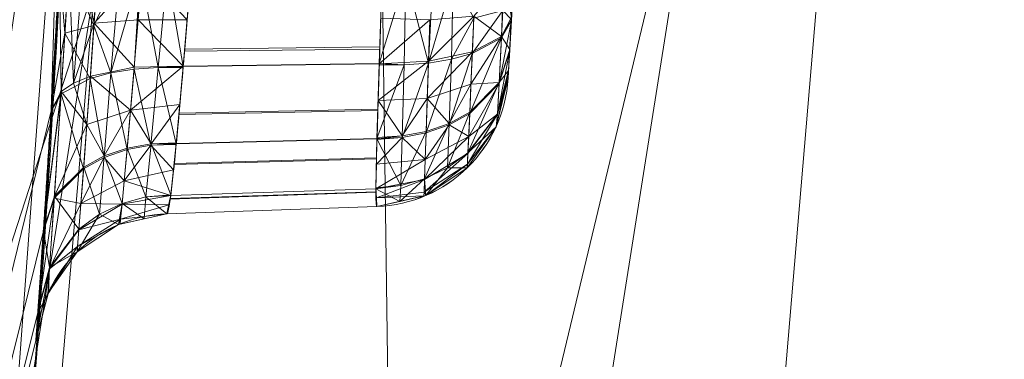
# Model space of a CAD drawing. Header units: millimetres. Extents: x -71 to 71, y -145 to 145.
# Tile 359 of 497: x 50.336 to 52.504, y -3.635 to -2.888. Entities that reach past the tile are written whole.
import ezdxf

# ---------------------------------------------------------------- set-up
doc = ezdxf.new("R2010")
doc.units = ezdxf.units.MM
doc.layers.add('1', color=7, linetype='CONTINUOUS')

msp = doc.modelspace()

# ---------------------------------------------------------------- linework, layer by layer
at = {"layer": '1', "color": 163, "linetype": 'Continuous', "lineweight": 13}
for p, q in [((51.4116, -3.0167, -105), (51.4116, -3.0167, -115)), ((50.6607, -3.3151, -105), (51.1226, -3.299, -105)), ((50.6607, -3.3151, -115), (51.1226, -3.299, -115)), ((50.6607, -3.3151, -105), (50.6607, -3.3151, -115)), ((51.1226, -3.299, -115), (51.1226, -3.299, -105)), ((50.372, -3.5936, -115), (50.372, -3.5936, -105))]:
    msp.add_line(p, q, dxfattribs=at)
at = {"layer": '1', "color": 163, "linetype": 'Continuous', "lineweight": 13, "extrusion": (-5.23961e-15, 1.15648e-14, -1)}
for centre, radius in [((0, 0, 144.0046), 61.0181), ((0, 0, 124.3698), 56.3953)]:
    msp.add_circle(centre, radius, dxfattribs=at)
at = {"layer": '1', "color": 163, "linetype": 'Continuous', "lineweight": 13}
for centre, radius in [((0, 0, -145), 60.4434), ((0, 0, -118.3707), 50.5)]:
    msp.add_circle(centre, radius, dxfattribs=at)
at = {"layer": '1', "color": 163, "linetype": 'Continuous', "lineweight": 13, "extrusion": (4.22944e-07, 1.47695e-08, 1)}
msp.add_arc((51.1121, -2.9992, -105), 0.3, 272, 356.6418, dxfattribs=at)
at = {"layer": '1', "color": 163, "linetype": 'Continuous', "lineweight": 13, "extrusion": (3.96628e-08, 6.75938e-07, -1)}
msp.add_arc((-51.1121, -2.9992, 115), 0.3, 183.3582, 268, dxfattribs=at)
at = {"layer": '1', "color": 163, "linetype": 'Continuous', "lineweight": 13}
msp.add_arc((50.6712, -3.6149, -115), 0.3, 92, 175.9194, dxfattribs=at)
at = {"layer": '1', "color": 163, "linetype": 'Continuous', "lineweight": 13, "extrusion": (-3.26891e-08, -4.58211e-07, -1)}
msp.add_arc((-50.6712, -3.6149, 105), 0.3, 4.0806, 88, dxfattribs=at)
at = {"layer": '1', "color": 163, "linetype": 'Continuous', "lineweight": 13}
msp.add_rational_spline([(24.0965, 44.3803, -76), (37.7199, 36.9833, -76), (51.0256, 22.3191, -76), (52.762, 2.5943, -76), (45.1303, -27.4558, -76), (34.1925, -43.9617, -76), (15.502, -50.5, -76), (0, -50.5, -76)], [0.558861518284, 0.558861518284, 0.542329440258, 0.558861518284, 0.558861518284, 0.542329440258, 0.558861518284, 0.558861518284], degree=4, knots=[0, 0, 0, 0, 0, 0.5, 0.5, 0.5, 1, 1, 1, 1, 1], dxfattribs=at)
for points, knots in [([(56.0092, 7.4308, -40.1881), (56.4805, 3.8788, -40.1855), (56.6093, 0.339, -40.1848), (56.2106, -6.716, -40.187), (55.674, -10.2638, -40.19), (53.9442, -17.1746, -40.1996), (52.7659, -20.5069, -40.2061), (49.7948, -26.9304, -40.2227), (47.9778, -30.0492, -40.2328), (43.8436, -35.8129, -40.2558), (41.5248, -38.4778, -40.2686), (36.3825, -43.3723, -40.2972), (33.5465, -45.6004, -40.313), (27.5979, -49.4279, -40.3461), (24.4593, -51.0559, -40.3635), (18.0044, -53.6621, -40.3994), (14.7278, -54.649, -40.4176), (11.4458, -55.3285, -40.4359)], [0, 0, 0, 0, 0.125756, 0.125756, 0.251512, 0.251512, 0.377268, 0.377268, 0.503024, 0.503024, 0.62878, 0.62878, 0.754536, 0.754536, 0.880292, 0.880292, 1, 1, 1, 1]), ([(55.7921, 7.3986, -43.1801), (55.7958, 7.37, -43.18), (55.8139, 7.2336, -43.1799), (55.843, 7.0062, -43.1798), (55.8711, 6.7773, -43.1796), (55.8904, 6.6158, -43.1795), (55.905, 6.4914, -43.1794), (55.9652, 5.9671, -43.1791), (56.1015, 4.6268, -43.1783), (56.2153, 2.9273, -43.1777), (56.2713, 1.2475, -43.1774), (56.2851, 0, -43.1773), (56.2714, -1.2475, -43.1774), (56.2155, -2.9273, -43.1777), (56.0731, -5.0517, -43.1785), (55.7808, -7.633, -43.1801), (55.3625, -10.2384, -43.1825), (54.8139, -12.8593, -43.1855), (54.1309, -15.4866, -43.1893), (53.3108, -18.1104, -43.1939), (52.3522, -20.7206, -43.1993), (51.2541, -23.3065, -43.2054), (50.0165, -25.8572, -43.2123), (48.6401, -28.3614, -43.22), (47.1281, -30.8083, -43.2284), (45.4845, -33.1874, -43.2376), (43.7138, -35.4883, -43.2475), (41.8215, -37.7005, -43.2581), (39.8142, -39.8142, -43.2693), (37.7883, -41.7376, -43.2806), (36.3177, -43.0041, -43.2888), (34.8173, -44.2303, -43.2972), (33.1877, -45.4848, -43.3063), (30.8085, -47.1284, -43.3196), (28.3614, -48.6401, -43.3332), (25.8572, -50.0163, -43.3472), (23.3064, -51.254, -43.3614), (20.7205, -52.3521, -43.3759), (18.1105, -53.3107, -43.3904), (15.4866, -54.1309, -43.4051), (13.3275, -54.6923, -43.4172), (12.0464, -54.9778, -43.4243), (11.6399, -55.0637, -43.4266)], [0, 0, 0, 0, 0.001087, 0.005202, 0.008675, 0.009832, 0.011376, 0.013433, 0.029895, 0.062819, 0.07928, 0.095742, 0.112204, 0.128666, 0.161589, 0.194512, 0.227436, 0.260359, 0.293283, 0.326206, 0.35913, 0.392053, 0.424977, 0.4579, 0.490824, 0.523747, 0.556671, 0.589594, 0.622518, 0.655441, 0.684249, 0.688365, 0.721288, 0.754212, 0.787135, 0.820059, 0.852982, 0.885906, 0.918829, 0.951753, 0.984676, 1, 1, 1, 1]), ([(51.4235, -2.8053, -104.7897), (51.4227, -2.8212, -104.7897), (51.4218, -2.8373, -104.7916), (51.4196, -2.8758, -104.8004), (51.4184, -2.8982, -104.8096), (51.4161, -2.9381, -104.8347), (51.4151, -2.9562, -104.8508), (51.4134, -2.9855, -104.8876), (51.4127, -2.9972, -104.9087), (51.4118, -3.0126, -104.9529), (51.4116, -3.0167, -104.9766), (51.4116, -3.0167, -105)], [0, 0, 0, 0, 0.144593, 0.144593, 0.35902, 0.35902, 0.573991, 0.573991, 0.78724, 0.78724, 1, 1, 1, 1]), ([(51.4116, -3.0167, -115), (51.4116, -3.0167, -115.0157), (51.4117, -3.0149, -115.0315), (51.4122, -3.0062, -115.0697), (51.4127, -2.9969, -115.092), (51.4142, -2.9717, -115.1318), (51.4151, -2.9555, -115.1499), (51.4172, -2.9184, -115.1791), (51.4184, -2.8973, -115.1908), (51.4209, -2.8527, -115.2062), (51.4223, -2.8288, -115.2103), (51.4235, -2.8053, -115.2103)], [0, 0, 0, 0, 0.141974, 0.141974, 0.355511, 0.355511, 0.570822, 0.570822, 0.785414, 0.785414, 1, 1, 1, 1])]:
    msp.add_open_spline(points, degree=3, knots=knots, dxfattribs=at)
for points in [[(50.4238, -2.7736, -115.8247), (50.4208, -2.8274, -115.8247), (50.4147, -2.9353, -115.8153), (50.4054, -3.0912, -115.7698), (50.3964, -3.2333, -115.6911), (50.3883, -3.3572, -115.5861), (50.3813, -3.4609, -115.4611), (50.3759, -3.5382, -115.3181), (50.3727, -3.5832, -115.1619), (50.372, -3.5931, -115.0539), (50.372, -3.5936, -115)], [(50.372, -3.5936, -105), (50.372, -3.5931, -104.9461), (50.3727, -3.5832, -104.8381), (50.3759, -3.5382, -104.6819), (50.3813, -3.4608, -104.5389), (50.3883, -3.3572, -104.4139), (50.3964, -3.2333, -104.3089), (50.4054, -3.0912, -104.2302), (50.4147, -2.9353, -104.1847), (50.4208, -2.8274, -104.1753), (50.4238, -2.7736, -104.1753)], [(50.7129, -2.7895, -104.4752), (50.7074, -2.8581, -104.4751), (50.6963, -2.9955, -104.5022), (50.6807, -3.1702, -104.6187), (50.6681, -3.2873, -104.793), (50.6626, -3.315, -104.9308), (50.6607, -3.3151, -105)], [(50.6607, -3.3151, -115), (50.6626, -3.315, -115.0688), (50.6681, -3.2875, -115.2065), (50.6807, -3.1704, -115.3811), (50.6963, -2.996, -115.4975), (50.7074, -2.8585, -115.5249), (50.7129, -2.7895, -115.5248)], [(51.1345, -2.7895, -115.5101), (51.1324, -2.8565, -115.5101), (51.1279, -2.9901, -115.4832), (51.1224, -3.1593, -115.3699), (51.1198, -3.2726, -115.2003), (51.1211, -3.299, -115.0667), (51.1226, -3.299, -115)], [(51.1226, -3.299, -105), (51.1211, -3.299, -104.9329), (51.1198, -3.2724, -104.7992), (51.1224, -3.1591, -104.6299), (51.128, -2.9896, -104.5165), (51.1324, -2.8562, -104.4899), (51.1345, -2.7895, -104.4899)]]:
    msp.add_open_spline(points, degree=3, dxfattribs=at)
for points in [[(35.5277, -48.8997, -145), (44.9182, 40.4445, -145), (57.4851, 18.678, -145)], [(57.4851, 18.678, -145), (60.1123, -6.3181, -145), (52.3455, -30.2217, -145), (35.5277, -48.8997, -145)], [(51.0468, 3.6233, -67.7304), (52.6498, 3.737, -59.5445), (51.2681, -12.5525, -59.5486)], [(55.3181, -10.3629, -43.1827), (51.2681, -12.5525, -59.5486), (52.6498, 3.737, -59.5445)], [(51.2681, -12.5525, -59.5486), (49.7071, -12.1703, -67.7325), (51.0468, 3.6233, -67.7304)], [(50.464, -1.9067, -76), (51.0468, 3.6233, -67.7304), (49.7071, -12.1703, -67.7325)], [(55.2972, -6.1181, 35.359), (53.1854, 3.5308, 40.7508), (52.0482, -1.4817, 44.4655)], [(50.963, -6.0027, 46.056), (45.5345, 0.2368, 51.8771), (42.201, -18.5818, 53.082)], [(45.5345, 0.2368, 51.8771), (50.963, -6.0027, 46.056), (52.0482, -1.4817, 44.4655)], [(50.5, 0, -76), (46.134, -20.5402, -76), (50.4055, -3.0883, -104.2356)], [(50.4055, -3.0883, -104.2356), (50.4238, -2.7736, -104.1753), (50.5, 0, -76)], [(50.4055, -3.0883, -115.7644), (46.134, -20.5402, -118.3707), (50.5, 0, -118.3707)], [(50.5, 0, -118.3707), (48.0284, -15.6054, -118.3707), (48.4532, -15.7434, -120.6426), (50.9468, 0, -120.6426)], [(50.9468, 0, -120.6426), (48.4532, -15.7434, -120.6426), (49.6646, -16.137, -122.5762), (52.2205, 0, -122.5762)], [(52.2205, 0, -122.5762), (49.6646, -16.137, -122.5762), (51.4822, -16.7276, -123.8834), (54.1315, 0, -123.8834)], [(50.5, 0, -118.3707), (50.4238, -2.7736, -115.8247), (50.4055, -3.0883, -115.7644)], [(54.1315, 0, -123.8834), (51.4822, -16.7276, -123.8834), (53.6351, -17.4271, -124.3698), (56.3953, 0, -124.3698)], [(54.7624, -9.3402, 37.3879), (52.0482, -1.4817, 44.4655), (50.963, -6.0027, 46.056)], [(52.0482, -1.4817, 44.4655), (54.7624, -9.3402, 37.3879), (55.2972, -6.1181, 35.359)], [(49.7071, -12.1703, -67.7325), (49.0078, -12.0035, -76), (50.464, -1.9067, -76)], [(51.4433, -2.4155, -105.388), (51.4124, -3.0022, -104.9233), (51.4116, -3.0167, -105)], [(51.4116, -3.0167, -105), (51.4367, -2.5533, -105.5973), (51.4433, -2.4155, -105.388)], [(51.4433, -2.4156, -114.6119), (51.4371, -2.5453, -114.422), (51.4116, -3.0167, -115)], [(51.4116, -3.0167, -115), (51.4126, -2.9995, -115.0829), (51.4433, -2.4156, -114.6119)], [(51.4433, -2.4155, -105.388), (51.4152, -2.9546, -104.8511), (51.4124, -3.0022, -104.9233)], [(51.4126, -2.9995, -115.0829), (51.4152, -2.9545, -115.149), (51.4433, -2.4156, -114.6119)], [(51.4188, -2.89, -104.8074), (51.4152, -2.9546, -104.8511), (51.4433, -2.4155, -105.388)], [(51.4433, -2.4156, -114.6119), (51.4152, -2.9545, -115.149), (51.4193, -2.8824, -115.1958)], [(51.4235, -2.8053, -104.7897), (51.4188, -2.89, -104.8074), (51.4433, -2.4155, -105.388)], [(51.4116, -3.0167, -115), (51.4371, -2.5453, -114.422), (51.4346, -2.5938, -114.1891)], [(51.4116, -3.0167, -105), (51.4367, -2.5533, -110.1236), (51.4346, -2.5938, -108.7154)], [(51.4346, -2.5938, -105.8109), (51.4367, -2.5533, -105.5973), (51.4116, -3.0167, -105)], [(51.4346, -2.5938, -110.3372), (51.4367, -2.5533, -110.1236), (51.4116, -3.0167, -105)], [(51.4346, -2.5938, -108.7154), (51.4346, -2.5938, -105.8109), (51.4116, -3.0167, -105)], [(51.4116, -3.0167, -105), (51.4116, -3.0167, -115), (51.4346, -2.5938, -114.1891), (51.4346, -2.5938, -110.3372)], [(50.4356, -2.9174, -115.7021), (50.4055, -3.0883, -115.7644), (50.4238, -2.7736, -115.8247)], [(50.4238, -2.7736, -104.1753), (50.4055, -3.0883, -104.2356), (50.4277, -3.0461, -104.3378)], [(50.4238, -2.7736, -115.8247), (50.4448, -2.7748, -115.7165), (50.4356, -2.9174, -115.7021)], [(50.4277, -3.0461, -104.3378), (50.4448, -2.7748, -104.2835), (50.4238, -2.7736, -104.1753)], [(50.4456, -2.7748, -104.2877), (50.4277, -3.0461, -104.3378), (50.4548, -3.028, -104.386)], [(50.4456, -2.7748, -104.2877), (50.4448, -2.7748, -104.2835), (50.4277, -3.0461, -104.3378)], [(50.4356, -2.9174, -115.7021), (50.4448, -2.7748, -115.7165), (50.4456, -2.7748, -115.7123)], [(50.4997, -2.9012, -115.6045), (50.4356, -2.9174, -115.7021), (50.4456, -2.7748, -115.7123)], [(50.4456, -2.7748, -115.7123), (50.5078, -2.7782, -115.6163), (50.4997, -2.9012, -115.6045)], [(50.4548, -3.028, -104.386), (50.4752, -2.7764, -104.3334), (50.4456, -2.7748, -104.2877)], [(50.5001, -2.8959, -104.3944), (50.4752, -2.7764, -104.3334), (50.4548, -3.028, -104.386)], [(50.5001, -2.8959, -104.3944), (50.5078, -2.7782, -104.3837), (50.4752, -2.7764, -104.3334)], [(50.4997, -2.9012, -115.6045), (50.5078, -2.7782, -115.6163), (50.557, -2.7809, -115.5818)], [(50.557, -2.7809, -115.5818), (50.5372, -3.0049, -115.5328), (50.4997, -2.9012, -115.6045)], [(50.6015, -2.7834, -104.4494), (50.5078, -2.7782, -104.3837), (50.5001, -2.8959, -104.3944)], [(50.5001, -2.8959, -104.3944), (50.5972, -2.8886, -104.4607), (50.6015, -2.7834, -104.4494)], [(50.5372, -3.0049, -115.5328), (50.557, -2.7809, -115.5818), (50.6015, -2.7834, -115.5506)], [(50.6015, -2.7834, -115.5506), (50.5883, -2.9968, -115.5063), (50.5372, -3.0049, -115.5328)], [(50.6416, -2.9929, -115.4899), (50.5883, -2.9968, -115.5063), (50.6015, -2.7834, -115.5506)], [(50.5972, -2.8886, -104.4607), (50.6057, -2.7836, -104.4504), (50.6015, -2.7834, -104.4494)], [(50.6057, -2.7836, -104.4504), (50.5972, -2.8886, -104.4607), (50.7048, -2.8882, -104.4947)], [(50.6015, -2.7834, -115.5506), (50.6608, -2.7867, -115.5369), (50.6416, -2.9929, -115.4899)], [(50.7048, -2.8882, -104.4947), (50.7129, -2.7895, -104.4752), (50.6057, -2.7836, -104.4504)], [(50.6965, -2.9907, -115.4849), (50.6416, -2.9929, -115.4899), (50.6608, -2.7867, -115.5369)], [(50.6608, -2.7867, -115.5369), (50.7129, -2.7895, -115.5249), (50.6965, -2.9907, -115.4849)], [(51.1292, -2.9526, -115.4775), (50.6992, -2.9575, -115.4915), (50.7129, -2.7895, -115.5249), (51.1345, -2.7895, -115.5101)], [(51.1345, -2.7895, -104.4899), (50.7129, -2.7895, -104.4752), (50.6996, -2.9526, -104.5074), (51.1293, -2.9479, -104.5215)], [(51.1865, -2.7923, -104.5019), (51.1345, -2.7895, -104.4899), (51.1281, -2.9845, -104.5288)], [(51.1281, -2.9845, -104.5288), (51.1826, -2.9875, -104.5383), (51.1865, -2.7923, -104.5019)], [(51.1865, -2.7923, -104.5019), (51.1826, -2.9875, -104.5383), (51.236, -2.9835, -104.555)], [(51.236, -2.9835, -104.555), (51.2458, -2.7956, -104.5156), (51.1865, -2.7923, -104.5019)], [(51.2904, -2.798, -104.5469), (51.2458, -2.7956, -104.5156), (51.236, -2.9835, -104.555)], [(51.236, -2.9835, -104.555), (51.2871, -2.9752, -104.5815), (51.2904, -2.798, -104.5469)], [(51.2904, -2.798, -104.5469), (51.2871, -2.9752, -104.5815), (51.336, -2.8846, -104.5913)], [(51.3362, -2.8806, -115.4096), (51.4017, -2.8041, -115.3227), (51.3971, -2.9249, -115.2928)], [(51.4193, -2.8824, -115.1958), (51.3971, -2.9249, -115.2928), (51.4026, -2.8041, -115.3184)], [(51.4017, -2.8041, -115.3227), (51.4026, -2.8041, -115.3184), (51.3971, -2.9249, -115.2928)], [(51.2362, -2.9791, -115.4469), (51.239, -2.8881, -115.476), (51.3362, -2.8806, -115.4096)], [(51.3362, -2.8806, -115.4096), (51.3329, -2.9589, -115.3843), (51.2362, -2.9791, -115.4469)], [(51.3327, -2.9626, -104.6173), (51.397, -2.9277, -104.7084), (51.4001, -2.8681, -104.6888)], [(51.4001, -2.8681, -104.6888), (51.336, -2.8846, -104.5913), (51.3327, -2.9626, -104.6173)], [(51.3971, -2.9249, -115.2928), (51.3329, -2.9589, -115.3843), (51.3362, -2.8806, -115.4096)], [(51.4001, -2.8681, -104.6888), (51.397, -2.9277, -104.7084), (51.419, -2.8874, -104.8068)], [(51.3971, -2.9249, -115.2928), (51.4193, -2.8824, -115.1958), (51.4152, -2.9539, -115.1493)], [(50.4356, -2.9174, -115.7021), (50.4997, -2.9012, -115.6045), (50.4917, -3.0172, -115.5685)], [(50.4548, -3.028, -104.386), (50.492, -3.0124, -104.4294), (50.5001, -2.8959, -104.3944)], [(50.5372, -3.0049, -115.5328), (50.4917, -3.0172, -115.5685), (50.4997, -2.9012, -115.6045)], [(50.5001, -2.8959, -104.3944), (50.492, -3.0124, -104.4294), (50.5886, -2.9925, -104.4919)], [(50.5886, -2.9925, -104.4919), (50.5972, -2.8886, -104.4607), (50.5001, -2.8959, -104.3944)], [(50.5972, -2.8886, -104.4607), (50.5886, -2.9925, -104.4919), (50.6965, -2.9903, -104.5149)], [(50.6965, -2.9903, -104.5149), (50.7048, -2.8882, -104.4947), (50.5972, -2.8886, -104.4607)], [(51.1281, -2.9849, -115.471), (51.1314, -2.885, -115.491), (51.239, -2.8881, -115.476)], [(51.239, -2.8881, -115.476), (51.2362, -2.9791, -115.4469), (51.1281, -2.9849, -115.471)], [(51.2871, -2.9752, -104.5815), (51.3327, -2.9626, -104.6173), (51.336, -2.8846, -104.5913)], [(51.3916, -3.0285, -104.7786), (51.4152, -2.9546, -104.8511), (51.4188, -2.89, -104.8074)], [(51.4188, -2.89, -104.8074), (51.397, -2.9277, -104.7084), (51.3916, -3.0285, -104.7786)], [(51.4188, -2.89, -104.8074), (51.419, -2.8874, -104.8068), (51.397, -2.9277, -104.7084)], [(50.4356, -2.9174, -115.7021), (50.4274, -3.0515, -115.6598), (50.4055, -3.0883, -115.7644)], [(50.4917, -3.0172, -115.5685), (50.4274, -3.0515, -115.6598), (50.4356, -2.9174, -115.7021)], [(51.3298, -3.0298, -115.3449), (51.3971, -2.9249, -115.2928), (51.3918, -3.0263, -115.2236)], [(51.3298, -3.0298, -115.3449), (51.3329, -2.9589, -115.3843), (51.3971, -2.9249, -115.2928)], [(51.4152, -2.9539, -115.1493), (51.3918, -3.0263, -115.2236), (51.3971, -2.9249, -115.2928)], [(51.327, -3.0944, -104.7099), (51.3916, -3.0285, -104.7786), (51.397, -2.9277, -104.7084)], [(51.397, -2.9277, -104.7084), (51.3327, -2.9626, -104.6173), (51.327, -3.0944, -104.7099)], [(51.1281, -2.9845, -104.5288), (51.1293, -2.9479, -104.5215), (50.6996, -2.9526, -104.5074), (50.6965, -2.9903, -104.5149)], [(50.6965, -2.9907, -115.4849), (50.6992, -2.9575, -115.4915), (51.1292, -2.9526, -115.4775), (51.1281, -2.9849, -115.471)], [(51.2335, -3.0617, -115.4013), (51.2362, -2.9791, -115.4469), (51.3329, -2.9589, -115.3843)], [(51.3329, -2.9589, -115.3843), (51.3298, -3.0298, -115.3449), (51.2335, -3.0617, -115.4013)], [(51.2817, -3.1193, -104.6826), (51.327, -3.0944, -104.7099), (51.3327, -2.9626, -104.6173)], [(51.3327, -2.9626, -104.6173), (51.2871, -2.9752, -104.5815), (51.2817, -3.1193, -104.6826)], [(51.388, -3.0961, -104.8806), (51.4124, -3.0022, -104.9233), (51.4151, -2.9553, -104.8522)], [(51.4151, -2.9553, -104.8522), (51.3916, -3.0285, -104.7786), (51.388, -3.0961, -104.8806)], [(51.3916, -3.0285, -104.7786), (51.4151, -2.9553, -104.8522), (51.4152, -2.9546, -104.8511)], [(51.3918, -3.0263, -115.2236), (51.4152, -2.9539, -115.1493), (51.4152, -2.9545, -115.149)], [(51.3918, -3.0263, -115.2236), (51.4152, -2.9545, -115.149), (51.4126, -2.9995, -115.0829)], [(50.5805, -3.0874, -104.5423), (50.6889, -3.0746, -104.571), (50.6965, -2.9903, -104.5149)], [(50.6965, -2.9903, -104.5149), (50.5886, -2.9925, -104.4919), (50.5805, -3.0874, -104.5423)], [(50.6965, -2.9907, -115.4849), (50.6962, -2.9934, -115.4832), (50.6416, -2.9929, -115.4899)], [(51.1281, -2.9849, -115.471), (51.1249, -3.0877, -115.4022), (50.6869, -3.0967, -115.4142), (50.6965, -2.9907, -115.4849)], [(50.6965, -2.9903, -104.5149), (50.6872, -3.0935, -104.5836), (51.125, -3.0846, -104.5957), (51.1281, -2.9845, -104.5288)], [(51.1229, -3.1497, -104.6392), (51.1783, -3.1472, -104.6488), (51.1826, -2.9875, -104.5383)], [(51.1826, -2.9875, -104.5383), (51.128, -2.9877, -104.5309), (51.1229, -3.1497, -104.6392)], [(51.1256, -3.0657, -115.4169), (51.1281, -2.9849, -115.471), (51.2362, -2.9791, -115.4469)], [(51.2362, -2.9791, -115.4469), (51.2335, -3.0617, -115.4013), (51.1256, -3.0657, -115.4169)], [(51.1281, -2.9845, -104.5288), (51.128, -2.9877, -104.5309), (51.1826, -2.9875, -104.5383)], [(51.1783, -3.1472, -104.6488), (51.2311, -3.137, -104.662), (51.236, -2.9835, -104.555)], [(51.236, -2.9835, -104.555), (51.1826, -2.9875, -104.5383), (51.1783, -3.1472, -104.6488)], [(51.2311, -3.137, -104.662), (51.2817, -3.1193, -104.6826), (51.2871, -2.9752, -104.5815)], [(51.2871, -2.9752, -104.5815), (51.236, -2.9835, -104.555), (51.2311, -3.137, -104.662)], [(50.4844, -3.1188, -104.4861), (50.492, -3.0124, -104.4294), (50.4548, -3.028, -104.386)], [(50.492, -3.0124, -104.4294), (50.4844, -3.1188, -104.4861), (50.5805, -3.0874, -104.5423)], [(50.4917, -3.0172, -115.5685), (50.5372, -3.0049, -115.5328), (50.5223, -3.1913, -115.4078)], [(50.5805, -3.0874, -104.5423), (50.5886, -2.9925, -104.4919), (50.492, -3.0124, -104.4294)], [(50.5728, -3.1739, -115.3874), (50.5223, -3.1913, -115.4078), (50.5372, -3.0049, -115.5328)], [(50.5372, -3.0049, -115.5328), (50.5883, -2.9968, -115.5063), (50.5728, -3.1739, -115.3874)], [(50.6254, -3.1639, -115.3745), (50.5728, -3.1739, -115.3874), (50.5883, -2.9968, -115.5063)], [(50.5883, -2.9968, -115.5063), (50.6416, -2.9929, -115.4899), (50.6254, -3.1639, -115.3745)], [(50.6812, -3.1609, -115.3714), (50.6254, -3.1639, -115.3745), (50.6416, -2.9929, -115.4899)], [(50.6416, -2.9929, -115.4899), (50.6962, -2.9934, -115.4832), (50.6812, -3.1609, -115.3714)], [(51.386, -3.1199, -105), (51.4116, -3.0167, -105), (51.4124, -3.0022, -104.9233)], [(51.4124, -3.0022, -104.9233), (51.388, -3.0961, -104.8806), (51.386, -3.1199, -105)], [(51.4126, -2.9995, -115.0829), (51.388, -3.0949, -115.1223), (51.3918, -3.0263, -115.2236)], [(51.4126, -2.9995, -115.0829), (51.4126, -2.9998, -115.0819), (51.388, -3.0949, -115.1223)], [(51.388, -3.0949, -115.1223), (51.4126, -2.9998, -115.0819), (51.4116, -3.0167, -115)], [(50.4274, -3.0515, -115.6598), (50.4917, -3.0172, -115.5685), (50.4772, -3.2158, -115.435)], [(50.4548, -3.028, -104.386), (50.4277, -3.0461, -104.3378), (50.4844, -3.1188, -104.4861)], [(50.5223, -3.1913, -115.4078), (50.4772, -3.2158, -115.435), (50.4917, -3.0172, -115.5685)], [(51.2818, -3.1162, -115.3206), (51.2335, -3.0617, -115.4013), (51.3298, -3.0298, -115.3449)], [(51.3298, -3.0298, -115.3449), (51.3272, -3.0915, -115.2931), (51.2818, -3.1162, -115.3206)], [(51.3232, -3.181, -115.1601), (51.3272, -3.0915, -115.2931), (51.3918, -3.0263, -115.2236)], [(51.3918, -3.0263, -115.2236), (51.388, -3.0949, -115.1223), (51.3232, -3.181, -115.1601)], [(51.388, -3.0961, -104.8806), (51.3916, -3.0285, -104.7786), (51.3248, -3.1447, -104.7725)], [(51.3916, -3.0285, -104.7786), (51.327, -3.0944, -104.7099), (51.3248, -3.1447, -104.7725)], [(51.3918, -3.0263, -115.2236), (51.3272, -3.0915, -115.2931), (51.3298, -3.0298, -115.3449)], [(51.385, -3.1237, -105), (51.385, -3.1237, -115), (51.4116, -3.0167, -115), (51.4116, -3.0167, -105)], [(51.4116, -3.0167, -115), (51.386, -3.1199, -115), (51.388, -3.0949, -115.1223)], [(50.3886, -3.3528, -115.5836), (50.4055, -3.0883, -115.7644), (50.4274, -3.0515, -115.6598)], [(50.4274, -3.0515, -115.6598), (50.4125, -3.2806, -115.504), (50.3886, -3.3528, -115.5836)], [(50.3888, -3.35, -104.4145), (50.4128, -3.2765, -104.4919), (50.4277, -3.0461, -104.3378)], [(50.4277, -3.0461, -104.3378), (50.4055, -3.0883, -104.2356), (50.3888, -3.35, -104.4145)], [(50.4772, -3.2158, -115.435), (50.4125, -3.2806, -115.504), (50.4274, -3.0515, -115.6598)], [(50.4844, -3.1188, -104.4861), (50.4277, -3.0461, -104.3378), (50.4128, -3.2765, -104.4919)], [(50.6889, -3.0746, -104.571), (50.5805, -3.0874, -104.5423), (50.6257, -3.1608, -104.6225)], [(50.6257, -3.1608, -104.6225), (50.6813, -3.159, -104.6273), (50.6889, -3.0746, -104.571)], [(51.1784, -3.1437, -115.3547), (51.123, -3.1474, -115.3622), (51.1256, -3.0657, -115.4169)], [(51.1784, -3.1437, -115.3547), (51.1256, -3.0657, -115.4169), (51.2335, -3.0617, -115.4013)], [(51.2335, -3.0617, -115.4013), (51.2312, -3.1337, -115.3414), (51.1784, -3.1437, -115.3547)], [(51.2818, -3.1162, -115.3206), (51.2312, -3.1337, -115.3414), (51.2335, -3.0617, -115.4013)], [(46.134, -20.5402, -118.3707), (50.4055, -3.0883, -115.7644), (50.3886, -3.3528, -115.5836)], [(50.3886, -3.3528, -104.4164), (50.4055, -3.0883, -104.2356), (46.134, -20.5402, -76)], [(50.5805, -3.0874, -104.5423), (50.4844, -3.1188, -104.4861), (50.5226, -3.1879, -104.589)], [(50.5226, -3.1879, -104.589), (50.5731, -3.1707, -104.6095), (50.5805, -3.0874, -104.5423)], [(50.5805, -3.0874, -104.5423), (50.5731, -3.1707, -104.6095), (50.6257, -3.1608, -104.6225)], [(51.1229, -3.1497, -104.6392), (51.125, -3.0846, -104.5957), (50.6872, -3.0935, -104.5836), (50.6812, -3.1606, -104.6283)], [(50.6812, -3.1609, -115.3714), (50.6869, -3.0967, -115.4142), (51.1249, -3.0877, -115.4022), (51.1229, -3.15, -115.3605)], [(51.2781, -3.2141, -115.1753), (51.2818, -3.1162, -115.3206), (51.3272, -3.0915, -115.2931)], [(51.3272, -3.0915, -115.2931), (51.3232, -3.181, -115.1601), (51.2781, -3.2141, -115.1753)], [(51.3248, -3.1447, -104.7725), (51.327, -3.0944, -104.7099), (51.2817, -3.1193, -104.6826)], [(51.385, -3.1237, -105), (51.388, -3.0961, -104.8806), (51.322, -3.2061, -104.9214)], [(51.388, -3.0961, -104.8806), (51.3231, -3.1825, -104.8436), (51.322, -3.2061, -104.9214)], [(51.3248, -3.1447, -104.7725), (51.3231, -3.1825, -104.8436), (51.388, -3.0961, -104.8806)], [(51.3232, -3.181, -115.1601), (51.388, -3.0949, -115.1223), (51.385, -3.1237, -115)], [(51.388, -3.0949, -115.1223), (51.386, -3.1199, -115), (51.385, -3.1237, -115)], [(51.385, -3.1237, -105), (51.386, -3.1199, -105), (51.388, -3.0961, -104.8806)], [(50.4128, -3.2765, -104.4919), (50.4774, -3.2122, -104.5615), (50.4844, -3.1188, -104.4861)], [(50.4844, -3.1188, -104.4861), (50.4774, -3.2122, -104.5615), (50.5226, -3.1879, -104.589)], [(51.2278, -3.2381, -115.1868), (51.2312, -3.1337, -115.3414), (51.2818, -3.1162, -115.3206)], [(51.2818, -3.1162, -115.3206), (51.2781, -3.2141, -115.1753), (51.2278, -3.2381, -115.1868)], [(51.2817, -3.1193, -104.6826), (51.2292, -3.1958, -104.7348), (51.3248, -3.1447, -104.7725)], [(51.2817, -3.1193, -104.6826), (51.2311, -3.137, -104.662), (51.2292, -3.1958, -104.7348)], [(51.1753, -3.2526, -115.1944), (51.1784, -3.1437, -115.3547), (51.2312, -3.1337, -115.3414)], [(51.2312, -3.1337, -115.3414), (51.2278, -3.2381, -115.1868), (51.1753, -3.2526, -115.1944)], [(51.2292, -3.1958, -104.7348), (51.2311, -3.137, -104.662), (51.1783, -3.1472, -104.6488)], [(51.322, -3.2061, -104.9214), (51.3217, -3.2138, -105), (51.385, -3.1237, -105)], [(51.385, -3.1237, -115), (51.3217, -3.2138, -115), (51.3232, -3.181, -115.1601)], [(51.3217, -3.2138, -105), (51.3217, -3.2138, -115), (51.385, -3.1237, -115), (51.385, -3.1237, -105)], [(50.6749, -3.2187, -115.285), (50.5665, -3.2424, -115.3052), (50.6254, -3.1639, -115.3745)], [(50.5665, -3.2424, -115.3052), (50.5728, -3.1739, -115.3874), (50.6254, -3.1639, -115.3745)], [(50.614, -3.278, -104.7924), (50.6257, -3.1608, -104.6225), (50.5731, -3.1707, -104.6095)], [(50.6257, -3.1608, -104.6225), (50.614, -3.278, -104.7924), (50.669, -3.2731, -104.796)], [(50.6812, -3.1609, -115.3714), (50.681, -3.1623, -115.3693), (50.6254, -3.1639, -115.3745)], [(50.6254, -3.1639, -115.3745), (50.681, -3.1623, -115.3693), (50.6749, -3.2187, -115.285)], [(50.6812, -3.1606, -104.6283), (50.6813, -3.159, -104.6273), (50.6257, -3.1608, -104.6225)], [(50.669, -3.2731, -104.796), (50.6812, -3.1606, -104.6283), (50.6257, -3.1608, -104.6225)], [(51.1229, -3.15, -115.3605), (51.122, -3.1943, -115.294), (50.6762, -3.2067, -115.303), (50.6812, -3.1609, -115.3714)], [(50.6812, -3.1606, -104.6283), (50.6764, -3.2046, -104.6939), (51.122, -3.1923, -104.703), (51.1229, -3.1497, -104.6392)], [(51.1753, -3.2526, -115.1944), (51.1206, -3.2582, -115.1983), (51.1229, -3.15, -115.3605)], [(51.1783, -3.1472, -104.6488), (51.1217, -3.2061, -104.7236), (51.2292, -3.1958, -104.7348)], [(51.1783, -3.1472, -104.6488), (51.1229, -3.1514, -104.6418), (51.1217, -3.2061, -104.7236)], [(51.1229, -3.15, -115.3605), (51.1784, -3.1437, -115.3547), (51.1753, -3.2526, -115.1944)], [(51.1229, -3.15, -115.3605), (51.123, -3.1474, -115.3622), (51.1784, -3.1437, -115.3547)], [(51.1229, -3.1497, -104.6392), (51.1229, -3.1514, -104.6418), (51.1783, -3.1472, -104.6488)], [(51.2277, -3.2399, -104.8176), (51.3231, -3.1825, -104.8436), (51.3248, -3.1447, -104.7725)], [(51.3248, -3.1447, -104.7725), (51.2292, -3.1958, -104.7348), (51.2277, -3.2399, -104.8176)], [(50.5223, -3.1913, -115.4078), (50.5728, -3.1739, -115.3874), (50.5665, -3.2424, -115.3052)], [(50.5619, -3.2923, -104.7849), (50.5731, -3.1707, -104.6095), (50.5226, -3.1879, -104.589)], [(50.5731, -3.1707, -104.6095), (50.5619, -3.2923, -104.7849), (50.614, -3.278, -104.7924)], [(51.2268, -3.2675, -104.9083), (51.322, -3.2061, -104.9214), (51.3231, -3.1825, -104.8436)], [(51.3231, -3.1825, -104.8436), (51.2277, -3.2399, -104.8176), (51.2268, -3.2675, -104.9083)], [(51.2781, -3.2141, -115.1753), (51.3232, -3.181, -115.1601), (51.3217, -3.2138, -115)], [(50.5665, -3.2424, -115.3052), (50.4713, -3.2926, -115.3427), (50.5223, -3.1913, -115.4078)], [(50.4713, -3.2926, -115.3427), (50.4772, -3.2158, -115.435), (50.5223, -3.1913, -115.4078)], [(50.5119, -3.3159, -104.7735), (50.5226, -3.1879, -104.589), (50.4774, -3.2122, -104.5615)], [(50.5226, -3.1879, -104.589), (50.5119, -3.3159, -104.7735), (50.5619, -3.2923, -104.7849)], [(51.1206, -3.2601, -104.8044), (51.122, -3.1923, -104.703), (50.6764, -3.2046, -104.6939), (50.6688, -3.2747, -104.7984)], [(50.6688, -3.2749, -115.2012), (50.6762, -3.2067, -115.303), (51.122, -3.1943, -115.294), (51.1206, -3.2603, -115.1952)], [(51.1206, -3.2601, -104.8044), (51.2277, -3.2399, -104.8176), (51.2292, -3.1958, -104.7348)], [(51.2292, -3.1958, -104.7348), (51.1217, -3.2061, -104.7236), (51.1206, -3.2601, -104.8044)], [(51.322, -3.2061, -104.9214), (51.2268, -3.2675, -104.9083), (51.2301, -3.275, -105)], [(51.2301, -3.275, -105), (51.3217, -3.2138, -105), (51.322, -3.2061, -104.9214)], [(50.4125, -3.2806, -115.504), (50.4772, -3.2158, -115.435), (50.4713, -3.2926, -115.3427)], [(50.467, -3.3485, -104.7585), (50.4774, -3.2122, -104.5615), (50.4128, -3.2765, -104.4919)], [(50.4774, -3.2122, -104.5615), (50.467, -3.3485, -104.7585), (50.5119, -3.3159, -104.7735)], [(50.5665, -3.2424, -115.3052), (50.6749, -3.2187, -115.285), (50.6688, -3.2749, -115.2012)], [(51.2301, -3.275, -115), (51.2278, -3.2381, -115.1868), (51.2781, -3.2141, -115.1753)], [(51.3217, -3.2138, -115), (51.2301, -3.275, -115), (51.2781, -3.2141, -115.1753)], [(51.2301, -3.275, -105), (51.2301, -3.275, -115), (51.3217, -3.2138, -115), (51.3217, -3.2138, -105)], [(50.4713, -3.2926, -115.3427), (50.5665, -3.2424, -115.3052), (50.5617, -3.2941, -115.2109)], [(50.6688, -3.2749, -115.2012), (50.5617, -3.2941, -115.2109), (50.5665, -3.2424, -115.3052)], [(51.2277, -3.2399, -104.8176), (51.1206, -3.2601, -104.8044), (51.1216, -3.28, -104.9045)], [(51.1216, -3.28, -104.9045), (51.2268, -3.2675, -104.9083), (51.2277, -3.2399, -104.8176)], [(51.1731, -3.2877, -115), (51.1753, -3.2526, -115.1944), (51.2278, -3.2381, -115.1868)], [(51.2278, -3.2381, -115.1868), (51.2301, -3.275, -115), (51.1731, -3.2877, -115)], [(51.1209, -3.2669, -104.8384), (50.6674, -3.2817, -104.8334), (50.6607, -3.3151, -105), (51.1226, -3.299, -105)], [(51.1226, -3.299, -115), (50.6607, -3.3151, -115), (50.6673, -3.2826, -115.1625), (51.1209, -3.2677, -115.1576)], [(51.1206, -3.2603, -115.1952), (51.1209, -3.2677, -115.1576), (50.6673, -3.2826, -115.1625), (50.6688, -3.2749, -115.2012)], [(50.6688, -3.2747, -104.7984), (50.6674, -3.2817, -104.8334), (51.1209, -3.2669, -104.8384), (51.1206, -3.2601, -104.8044)], [(51.1206, -3.2603, -115.1952), (51.1753, -3.2526, -115.1944), (51.1731, -3.2877, -115)], [(51.1206, -3.2603, -115.1952), (51.1206, -3.2582, -115.1983), (51.1753, -3.2526, -115.1944)], [(51.1731, -3.2877, -115), (51.1226, -3.299, -115), (51.1206, -3.2603, -115.1952)], [(51.2263, -3.2758, -105), (51.2268, -3.2675, -104.9083), (51.1216, -3.28, -104.9045)], [(51.2268, -3.2675, -104.9083), (51.2263, -3.2758, -105), (51.2301, -3.275, -105)], [(50.3763, -3.5318, -115.3181), (50.3884, -3.3552, -115.5801), (50.4125, -3.2806, -115.504)], [(50.4125, -3.2806, -115.504), (50.4018, -3.4358, -115.2739), (50.3763, -3.5318, -115.3181)], [(50.4125, -3.2806, -115.504), (50.3884, -3.3552, -115.5801), (50.3886, -3.3528, -115.5836)], [(50.4128, -3.2765, -104.4919), (50.3888, -3.35, -104.4145), (50.3886, -3.3528, -104.4164)], [(50.402, -3.4334, -104.7206), (50.4128, -3.2765, -104.4919), (50.3886, -3.3528, -104.4164)], [(50.4018, -3.4358, -115.2739), (50.4125, -3.2806, -115.504), (50.4713, -3.2926, -115.3427)], [(50.4713, -3.2926, -115.3427), (50.4668, -3.3506, -115.2368), (50.4018, -3.4358, -115.2739)], [(50.4128, -3.2765, -104.4919), (50.402, -3.4334, -104.7206), (50.467, -3.3485, -104.7585)], [(50.5617, -3.2941, -115.2109), (50.4668, -3.3506, -115.2368), (50.4713, -3.2926, -115.3427)], [(50.4668, -3.3506, -115.2368), (50.5617, -3.2941, -115.2109), (50.5586, -3.3266, -115.1066)], [(50.5541, -3.3387, -105), (50.5619, -3.2923, -104.7849), (50.5119, -3.3159, -104.7735)], [(50.5619, -3.2923, -104.7849), (50.5541, -3.3387, -105), (50.6106, -3.3262, -105)], [(50.6647, -3.2954, -115.0988), (50.5586, -3.3266, -115.1066), (50.5617, -3.2941, -115.2109)], [(50.5617, -3.2941, -115.2109), (50.6688, -3.2749, -115.2012), (50.6647, -3.2954, -115.0988)], [(50.6106, -3.3262, -105), (50.614, -3.278, -104.7924), (50.5619, -3.2923, -104.7849)], [(50.614, -3.278, -104.7924), (50.6106, -3.3262, -105), (50.6607, -3.3151, -105)], [(50.6688, -3.2747, -104.7984), (50.669, -3.2731, -104.796), (50.614, -3.278, -104.7924)], [(50.6607, -3.3151, -105), (50.6688, -3.2747, -104.7984), (50.614, -3.278, -104.7924)], [(51.1216, -3.28, -104.9045), (51.1226, -3.299, -105), (51.2263, -3.2758, -105)], [(51.1226, -3.299, -105), (51.1226, -3.299, -115), (51.2301, -3.275, -115), (51.2301, -3.275, -105)], [(50.463, -3.399, -105), (50.5541, -3.3387, -105), (50.5119, -3.3159, -104.7735)], [(50.5119, -3.3159, -104.7735), (50.467, -3.3485, -104.7585), (50.463, -3.399, -105)], [(50.5541, -3.3387, -105), (50.5541, -3.3387, -115), (50.6607, -3.3151, -115), (50.6607, -3.3151, -105)], [(50.6607, -3.3151, -115), (50.5578, -3.3379, -115), (50.5586, -3.3266, -115.1066)], [(50.5586, -3.3266, -115.1066), (50.6647, -3.2954, -115.0988), (50.6607, -3.3151, -115)], [(50.6607, -3.3151, -105), (50.6607, -3.3151, -115), (51.1226, -3.299, -115), (51.1226, -3.299, -105)], [(50.4639, -3.387, -115.1197), (50.5586, -3.3266, -115.1066), (50.5541, -3.3387, -115)], [(50.5586, -3.3266, -115.1066), (50.4639, -3.387, -115.1197), (50.4668, -3.3506, -115.2368)], [(50.5586, -3.3266, -115.1066), (50.5578, -3.3379, -115), (50.5541, -3.3387, -115)], [(46.134, -20.5402, -76), (50.3763, -3.5318, -104.682), (50.3886, -3.3528, -104.4164)], [(50.3886, -3.3528, -115.5836), (50.3763, -3.5318, -115.3181), (46.134, -20.5402, -118.3707)], [(50.3886, -3.3528, -104.4164), (50.3765, -3.5295, -104.6785), (50.402, -3.4334, -104.7206)], [(50.4018, -3.4358, -115.2739), (50.4668, -3.3506, -115.2368), (50.4639, -3.387, -115.1197)], [(50.463, -3.399, -105), (50.467, -3.3485, -104.7585), (50.402, -3.4334, -104.7206)], [(50.5541, -3.3387, -115), (50.463, -3.399, -115), (50.4639, -3.387, -115.1197)], [(50.463, -3.399, -105), (50.463, -3.399, -115), (50.5541, -3.3387, -115), (50.5541, -3.3387, -105)], [(50.4639, -3.387, -115.1197), (50.3985, -3.4915, -115), (50.4018, -3.4358, -115.2739)], [(50.3995, -3.4879, -115), (50.3985, -3.4915, -115), (50.4639, -3.387, -115.1197)], [(50.4639, -3.387, -115.1197), (50.463, -3.399, -115), (50.3995, -3.4879, -115)], [(50.402, -3.4334, -104.7206), (50.3995, -3.4879, -105), (50.463, -3.399, -105)], [(50.3995, -3.4879, -105), (50.3995, -3.4879, -115), (50.463, -3.399, -115), (50.463, -3.399, -105)], [(50.372, -3.5936, -115), (50.3763, -3.5318, -115.3181), (50.4018, -3.4358, -115.2739)], [(50.4018, -3.4358, -115.2739), (50.3985, -3.4915, -115), (50.372, -3.5936, -115)], [(50.402, -3.4334, -104.7206), (50.3765, -3.5295, -104.6785), (50.3763, -3.5318, -104.682)], [(50.3985, -3.4915, -105), (50.402, -3.4334, -104.7206), (50.3763, -3.5318, -104.682)], [(50.402, -3.4334, -104.7206), (50.3985, -3.4915, -105), (50.3995, -3.4879, -105)], [(50.372, -3.5936, -105), (50.372, -3.5936, -115), (50.3995, -3.4879, -115), (50.3995, -3.4879, -105)], [(50.3763, -3.5318, -104.682), (50.372, -3.5936, -105), (50.3985, -3.4915, -105)], [(46.134, -20.5402, -118.3707), (50.3763, -3.5318, -115.3181), (50.372, -3.5936, -115)], [(50.372, -3.5936, -105), (50.3763, -3.5318, -104.682), (46.134, -20.5402, -76)], [(46.134, -20.5402, -76), (46.134, -20.5402, -118.3707), (50.372, -3.5936, -105)], [(50.372, -3.5936, -115), (50.372, -3.5936, -105), (46.134, -20.5402, -118.3707)]]:
    msp.add_3dface(points, dxfattribs=at)

doc.saveas('drawing.dxf')
